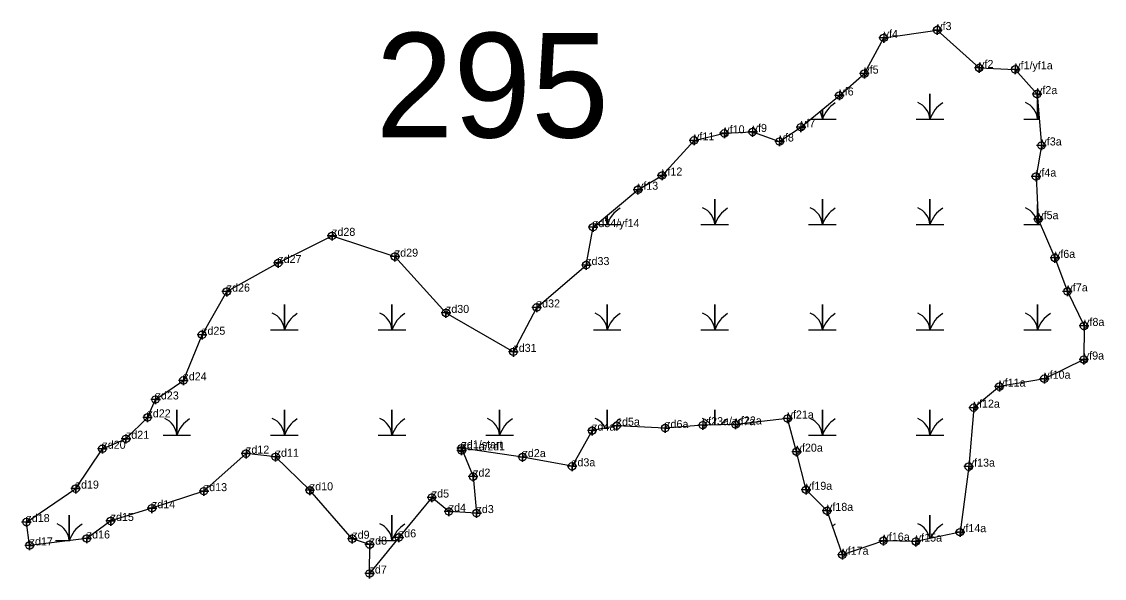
# Model space of a CAD drawing. Extents: x 2071991 to 2268989, y 436479 to 469629.
# Drawn here: x 2256163 to 2256839, y 440254 to 440602 of the extents above; entities that cross this region are included whole.
import ezdxf

# ---------------------------------------------------------------- set-up
doc = ezdxf.new("R2010")
doc.units = 0
for name, color, linetype in [('Default', 7, 'Continuous'), ('Exist Environmental Wetland Boundary', 7, 'Continuous'), ('Exist Environmental Wetland Boundary Cogo Comment', 7, 'Continuous'), ('Exist Environmental Wetland Boundary Cogo Point CELL', 7, 'Continuous'), ('Exist Hydro Swamp or Marsh', 7, 'Continuous')]:
    doc.layers.add(name, color=color, linetype=linetype)

msp = doc.modelspace()

# ---------------------------------------------------------------- linework, layer by layer
at = {"layer": 'Exist Environmental Wetland Boundary'}
msp.add_lwpolyline([(2256437.88, 440335.38), (2256445.13, 440317.7), (2256447.26, 440294.92), (2256429.94, 440295.9), (2256419.32, 440304.64), (2256398.75, 440279.74), (2256380.44, 440257.17), (2256380.58, 440275.26), (2256369.67, 440278.91), (2256343.15, 440309.14), (2256321.76, 440330.08), (2256303.27, 440332.06), (2256276.95, 440308.62), (2256244.52, 440297.97), (2256218.74, 440290.03), (2256203.81, 440279.06), (2256168.11, 440274.73), (2256166.13, 440289.34), (2256196.88, 440310.22), (2256213.58, 440335.1), (2256228.27, 440341.31), (2256241.72, 440354.68), (2256246.76, 440365.88), (2256264.19, 440377.78), (2256275.84, 440406.29), (2256291.24, 440433.24), (2256323.41, 440451.11), (2256357.03, 440468.07), (2256396.26, 440455.08), (2256428.15, 440419.92), (2256470.28, 440395.61), (2256484.89, 440423.35), (2256515.76, 440449.81), (2256520.02, 440473.51), (2256548.08, 440496.85), (2256563.15, 440505.74), (2256583.16, 440527.7), (2256602.06, 440532.09), (2256619.73, 440532.96), (2256636.55, 440526.98), (2256649.9, 440535.91), (2256673.91, 440555.72), (2256689.5, 440569.4), (2256701.61, 440591.7), (2256735.02, 440596.57), (2256761.21, 440572.89), (2256783.74, 440572.04), (2256797.38, 440556.58), (2256800.12, 440524.51), (2256796.77, 440505.1), (2256798.14, 440478.47), (2256808.57, 440454.3), (2256816.37, 440433.38), (2256826.77, 440411.82), (2256826.6, 440390.81), (2256801.94, 440378.84), (2256773.85, 440373.9), (2256757.79, 440360.75), (2256754.73, 440323.94), (2256749.25, 440283.01), (2256721.65, 440277.12), (2256701.46, 440277.67), (2256675.79, 440268.93), (2256666.18, 440296.31), (2256653.07, 440309.47), (2256647.18, 440333.28), (2256641.57, 440353.98), (2256609.07, 440350.27), (2256588.59, 440349.82), (2256565.09, 440348.05), (2256534.79, 440349.51), (2256519.47, 440346.4), (2256506.95, 440324.13), (2256476, 440329.89)], close=True, dxfattribs=at)
at = {"layer": 'Exist Environmental Wetland Boundary Cogo Point CELL'}
for points in [[(2256735.02, 440599.57), (2256735.02, 440593.57), (2256735.02, 440596.57), (2256738.02, 440596.57), (2256732.02, 440596.57)], [(2256701.61, 440594.7), (2256701.61, 440588.7), (2256701.61, 440591.7), (2256704.61, 440591.7), (2256698.61, 440591.7)], [(2256689.5, 440572.4), (2256689.5, 440566.4), (2256689.5, 440569.4), (2256692.5, 440569.4), (2256686.5, 440569.4)], [(2256761.21, 440575.89), (2256761.21, 440569.89), (2256761.21, 440572.89), (2256764.21, 440572.89), (2256758.21, 440572.89)], [(2256783.74, 440575.04), (2256783.74, 440569.04), (2256783.74, 440572.04), (2256786.74, 440572.04), (2256780.74, 440572.04)], [(2256673.91, 440558.72), (2256673.91, 440552.72), (2256673.91, 440555.72), (2256676.91, 440555.72), (2256670.91, 440555.72)], [(2256797.38, 440559.58), (2256797.38, 440553.58), (2256797.38, 440556.58), (2256800.38, 440556.58), (2256794.38, 440556.58)], [(2256649.9, 440538.91), (2256649.9, 440532.91), (2256649.9, 440535.91), (2256652.9, 440535.91), (2256646.9, 440535.91)], [(2256602.06, 440535.09), (2256602.06, 440529.09), (2256602.06, 440532.09), (2256605.06, 440532.09), (2256599.06, 440532.09)], [(2256619.73, 440535.96), (2256619.73, 440529.96), (2256619.73, 440532.96), (2256622.73, 440532.96), (2256616.73, 440532.96)], [(2256583.16, 440530.7), (2256583.16, 440524.7), (2256583.16, 440527.7), (2256586.16, 440527.7), (2256580.16, 440527.7)], [(2256636.55, 440529.98), (2256636.55, 440523.98), (2256636.55, 440526.98), (2256639.55, 440526.98), (2256633.55, 440526.98)], [(2256800.12, 440527.51), (2256800.12, 440521.51), (2256800.12, 440524.51), (2256803.12, 440524.51), (2256797.12, 440524.51)], [(2256563.15, 440508.74), (2256563.15, 440502.74), (2256563.15, 440505.74), (2256566.15, 440505.74), (2256560.15, 440505.74)], [(2256796.77, 440508.1), (2256796.77, 440502.1), (2256796.77, 440505.1), (2256799.77, 440505.1), (2256793.77, 440505.1)], [(2256548.08, 440499.85), (2256548.08, 440493.85), (2256548.08, 440496.85), (2256551.08, 440496.85), (2256545.08, 440496.85)], [(2256798.14, 440481.47), (2256798.14, 440475.47), (2256798.14, 440478.47), (2256801.14, 440478.47), (2256795.14, 440478.47)], [(2256357.03, 440471.07), (2256357.03, 440465.07), (2256357.03, 440468.07), (2256360.03, 440468.07), (2256354.03, 440468.07)], [(2256520.02, 440476.51), (2256520.02, 440470.51), (2256520.02, 440473.51), (2256523.02, 440473.51), (2256517.02, 440473.51)], [(2256396.26, 440458.08), (2256396.26, 440452.08), (2256396.26, 440455.08), (2256399.26, 440455.08), (2256393.26, 440455.08)], [(2256808.57, 440457.3), (2256808.57, 440451.3), (2256808.57, 440454.3), (2256811.57, 440454.3), (2256805.57, 440454.3)], [(2256323.41, 440454.11), (2256323.41, 440448.11), (2256323.41, 440451.11), (2256326.41, 440451.11), (2256320.41, 440451.11)], [(2256515.76, 440452.81), (2256515.76, 440446.81), (2256515.76, 440449.81), (2256518.76, 440449.81), (2256512.76, 440449.81)], [(2256291.24, 440436.24), (2256291.24, 440430.24), (2256291.24, 440433.24), (2256294.24, 440433.24), (2256288.24, 440433.24)], [(2256816.37, 440436.38), (2256816.37, 440430.38), (2256816.37, 440433.38), (2256819.37, 440433.38), (2256813.37, 440433.38)], [(2256428.15, 440422.92), (2256428.15, 440416.92), (2256428.15, 440419.92), (2256431.15, 440419.92), (2256425.15, 440419.92)], [(2256484.89, 440426.35), (2256484.89, 440420.35), (2256484.89, 440423.35), (2256487.89, 440423.35), (2256481.89, 440423.35)], [(2256275.84, 440409.29), (2256275.84, 440403.29), (2256275.84, 440406.29), (2256278.84, 440406.29), (2256272.84, 440406.29)], [(2256826.77, 440414.82), (2256826.77, 440408.82), (2256826.77, 440411.82), (2256829.77, 440411.82), (2256823.77, 440411.82)], [(2256470.28, 440398.61), (2256470.28, 440392.61), (2256470.28, 440395.61), (2256473.28, 440395.61), (2256467.28, 440395.61)], [(2256826.6, 440393.81), (2256826.6, 440387.81), (2256826.6, 440390.81), (2256829.6, 440390.81), (2256823.6, 440390.81)], [(2256264.19, 440380.78), (2256264.19, 440374.78), (2256264.19, 440377.78), (2256267.19, 440377.78), (2256261.19, 440377.78)], [(2256773.85, 440376.9), (2256773.85, 440370.9), (2256773.85, 440373.9), (2256776.85, 440373.9), (2256770.85, 440373.9)], [(2256801.94, 440381.84), (2256801.94, 440375.84), (2256801.94, 440378.84), (2256804.94, 440378.84), (2256798.94, 440378.84)], [(2256246.76, 440368.88), (2256246.76, 440362.88), (2256246.76, 440365.88), (2256249.76, 440365.88), (2256243.76, 440365.88)], [(2256757.79, 440363.75), (2256757.79, 440357.75), (2256757.79, 440360.75), (2256760.79, 440360.75), (2256754.79, 440360.75)], [(2256241.72, 440357.68), (2256241.72, 440351.68), (2256241.72, 440354.68), (2256244.72, 440354.68), (2256238.72, 440354.68)], [(2256641.57, 440356.98), (2256641.57, 440350.98), (2256641.57, 440353.98), (2256644.57, 440353.98), (2256638.57, 440353.98)], [(2256519.47, 440349.4), (2256519.47, 440343.4), (2256519.47, 440346.4), (2256522.47, 440346.4), (2256516.47, 440346.4)], [(2256534.79, 440352.51), (2256534.79, 440346.51), (2256534.79, 440349.51), (2256537.79, 440349.51), (2256531.79, 440349.51)], [(2256565.09, 440351.05), (2256565.09, 440345.05), (2256565.09, 440348.05), (2256568.09, 440348.05), (2256562.09, 440348.05)], [(2256588.59, 440352.82), (2256588.59, 440346.82), (2256588.59, 440349.82), (2256591.59, 440349.82), (2256585.59, 440349.82)], [(2256609.07, 440353.27), (2256609.07, 440347.27), (2256609.07, 440350.27), (2256612.07, 440350.27), (2256606.07, 440350.27)], [(2256228.27, 440344.31), (2256228.27, 440338.31), (2256228.27, 440341.31), (2256231.27, 440341.31), (2256225.27, 440341.31)], [(2256213.58, 440338.1), (2256213.58, 440332.1), (2256213.58, 440335.1), (2256216.58, 440335.1), (2256210.58, 440335.1)], [(2256303.27, 440335.06), (2256303.27, 440329.06), (2256303.27, 440332.06), (2256306.27, 440332.06), (2256300.27, 440332.06)], [(2256437.88, 440338.38), (2256437.88, 440332.38), (2256437.88, 440335.38), (2256440.88, 440335.38), (2256434.88, 440335.38)], [(2256437.91, 440337.1), (2256437.91, 440331.1), (2256437.91, 440334.1), (2256440.91, 440334.1), (2256434.91, 440334.1)], [(2256647.18, 440336.28), (2256647.18, 440330.28), (2256647.18, 440333.28), (2256650.18, 440333.28), (2256644.18, 440333.28)], [(2256321.76, 440333.08), (2256321.76, 440327.08), (2256321.76, 440330.08), (2256324.76, 440330.08), (2256318.76, 440330.08)], [(2256476, 440332.89), (2256476, 440326.89), (2256476, 440329.89), (2256479, 440329.89), (2256473, 440329.89)], [(2256506.95, 440327.13), (2256506.95, 440321.13), (2256506.95, 440324.13), (2256509.95, 440324.13), (2256503.95, 440324.13)], [(2256754.73, 440326.94), (2256754.73, 440320.94), (2256754.73, 440323.94), (2256757.73, 440323.94), (2256751.73, 440323.94)], [(2256445.13, 440320.7), (2256445.13, 440314.7), (2256445.13, 440317.7), (2256448.13, 440317.7), (2256442.13, 440317.7)], [(2256196.88, 440313.22), (2256196.88, 440307.22), (2256196.88, 440310.22), (2256199.88, 440310.22), (2256193.88, 440310.22)], [(2256276.95, 440311.62), (2256276.95, 440305.62), (2256276.95, 440308.62), (2256279.95, 440308.62), (2256273.95, 440308.62)], [(2256343.15, 440312.14), (2256343.15, 440306.14), (2256343.15, 440309.14), (2256346.15, 440309.14), (2256340.15, 440309.14)], [(2256653.07, 440312.47), (2256653.07, 440306.47), (2256653.07, 440309.47), (2256656.07, 440309.47), (2256650.07, 440309.47)], [(2256244.52, 440300.97), (2256244.52, 440294.97), (2256244.52, 440297.97), (2256247.52, 440297.97), (2256241.52, 440297.97)], [(2256419.32, 440307.64), (2256419.32, 440301.64), (2256419.32, 440304.64), (2256422.32, 440304.64), (2256416.32, 440304.64)], [(2256429.94, 440298.9), (2256429.94, 440292.9), (2256429.94, 440295.9), (2256432.94, 440295.9), (2256426.94, 440295.9)], [(2256447.26, 440297.92), (2256447.26, 440291.92), (2256447.26, 440294.92), (2256450.26, 440294.92), (2256444.26, 440294.92)], [(2256666.18, 440299.31), (2256666.18, 440293.31), (2256666.18, 440296.31), (2256669.18, 440296.31), (2256663.18, 440296.31)], [(2256166.13, 440292.34), (2256166.13, 440286.34), (2256166.13, 440289.34), (2256169.13, 440289.34), (2256163.13, 440289.34)], [(2256218.74, 440293.03), (2256218.74, 440287.03), (2256218.74, 440290.03), (2256221.74, 440290.03), (2256215.74, 440290.03)], [(2256203.81, 440282.06), (2256203.81, 440276.06), (2256203.81, 440279.06), (2256206.81, 440279.06), (2256200.81, 440279.06)], [(2256369.67, 440281.91), (2256369.67, 440275.91), (2256369.67, 440278.91), (2256372.67, 440278.91), (2256366.67, 440278.91)], [(2256398.75, 440282.74), (2256398.75, 440276.74), (2256398.75, 440279.74), (2256401.75, 440279.74), (2256395.75, 440279.74)], [(2256701.46, 440280.67), (2256701.46, 440274.67), (2256701.46, 440277.67), (2256704.46, 440277.67), (2256698.46, 440277.67)], [(2256749.25, 440286.01), (2256749.25, 440280.01), (2256749.25, 440283.01), (2256752.25, 440283.01), (2256746.25, 440283.01)], [(2256168.11, 440277.73), (2256168.11, 440271.73), (2256168.11, 440274.73), (2256171.11, 440274.73), (2256165.11, 440274.73)], [(2256380.58, 440278.26), (2256380.58, 440272.26), (2256380.58, 440275.26), (2256383.58, 440275.26), (2256377.58, 440275.26)], [(2256721.65, 440280.12), (2256721.65, 440274.12), (2256721.65, 440277.12), (2256724.65, 440277.12), (2256718.65, 440277.12)], [(2256675.79, 440271.93), (2256675.79, 440265.93), (2256675.79, 440268.93), (2256678.79, 440268.93), (2256672.79, 440268.93)], [(2256380.44, 440260.17), (2256380.44, 440254.17), (2256380.44, 440257.17), (2256383.44, 440257.17), (2256377.44, 440257.17)]]:
    msp.add_lwpolyline(points, dxfattribs=at)
for centre in [(2256735.02, 440596.57), (2256701.61, 440591.7), (2256689.5, 440569.4), (2256761.21, 440572.89), (2256783.74, 440572.04), (2256673.91, 440555.72), (2256797.38, 440556.58), (2256649.9, 440535.91), (2256602.06, 440532.09), (2256619.73, 440532.96), (2256583.16, 440527.7), (2256636.55, 440526.98), (2256800.12, 440524.51), (2256563.15, 440505.74), (2256796.77, 440505.1), (2256548.08, 440496.85), (2256798.14, 440478.47), (2256357.03, 440468.07), (2256520.02, 440473.51), (2256396.26, 440455.08), (2256808.57, 440454.3), (2256323.41, 440451.11), (2256515.76, 440449.81), (2256291.24, 440433.24), (2256816.37, 440433.38), (2256484.89, 440423.35), (2256428.15, 440419.92), (2256826.77, 440411.82), (2256275.84, 440406.29), (2256470.28, 440395.61), (2256826.6, 440390.81), (2256264.19, 440377.78), (2256773.85, 440373.9), (2256801.94, 440378.84), (2256246.76, 440365.88), (2256757.79, 440360.75), (2256241.72, 440354.68), (2256641.57, 440353.98), (2256519.47, 440346.4), (2256534.79, 440349.51), (2256565.09, 440348.05), (2256588.59, 440349.82), (2256609.07, 440350.27), (2256228.27, 440341.31), (2256213.58, 440335.1), (2256437.88, 440335.38), (2256437.91, 440334.1), (2256647.18, 440333.28), (2256303.27, 440332.06), (2256321.76, 440330.08), (2256476, 440329.89), (2256506.95, 440324.13), (2256754.73, 440323.94), (2256445.13, 440317.7), (2256196.88, 440310.22), (2256276.95, 440308.62), (2256343.15, 440309.14), (2256653.07, 440309.47), (2256419.32, 440304.64), (2256244.52, 440297.97), (2256429.94, 440295.9), (2256447.26, 440294.92), (2256666.18, 440296.31), (2256166.13, 440289.34), (2256218.74, 440290.03), (2256203.81, 440279.06), (2256369.67, 440278.91), (2256398.75, 440279.74), (2256749.25, 440283.01), (2256168.11, 440274.73), (2256380.58, 440275.26), (2256701.46, 440277.67), (2256721.65, 440277.12), (2256675.79, 440268.93), (2256380.44, 440257.17)]:
    msp.add_circle(centre, 2.34, dxfattribs=at)
at = {"layer": 'Exist Hydro Swamp or Marsh'}
msp.add_line((2256721.87, 440277.77), (2256724.68, 440277.77), dxfattribs=at)
for points in [[(2256721.87, 440540.89), (2256730.47, 440540.89), (2256730.47, 440556.67), (2256730.47, 440540.89), (2256739.07, 440540.89)], [(2256789.07, 440540.89), (2256797.67, 440540.89), (2256797.67, 440553.18)], [(2256797.67, 440553.18), (2256797.67, 440540.89), (2256798.72, 440540.89)], [(2256655.94, 440540.89), (2256663.27, 440540.89), (2256663.27, 440546.94)], [(2256663.27, 440546.94), (2256663.27, 440540.89), (2256671.87, 440540.89)], [(2256587.46, 440475.11), (2256596.06, 440475.11), (2256596.06, 440490.89), (2256596.06, 440475.11), (2256604.66, 440475.11)], [(2256654.66, 440475.11), (2256663.27, 440475.11), (2256663.27, 440490.89), (2256663.27, 440475.11), (2256671.87, 440475.11)], [(2256721.87, 440475.11), (2256730.47, 440475.11), (2256730.47, 440490.89), (2256730.47, 440475.11), (2256739.07, 440475.11)], [(2256789.07, 440475.11), (2256797.67, 440475.11), (2256797.67, 440487.56)], [(2256797.67, 440487.56), (2256797.67, 440475.11), (2256799.59, 440475.11)], [(2256521.94, 440475.11), (2256528.86, 440475.11), (2256528.86, 440480.86)], [(2256528.86, 440480.86), (2256528.86, 440475.11), (2256537.46, 440475.11)], [(2256318.65, 440409.33), (2256327.25, 440409.33), (2256327.25, 440425.11), (2256327.25, 440409.33), (2256335.85, 440409.33)], [(2256385.85, 440409.33), (2256394.45, 440409.33), (2256394.45, 440425.11), (2256394.45, 440409.33), (2256403.05, 440409.33)], [(2256520.26, 440409.33), (2256528.86, 440409.33), (2256528.86, 440425.11), (2256528.86, 440409.33), (2256537.46, 440409.33)], [(2256587.46, 440409.33), (2256596.06, 440409.33), (2256596.06, 440425.11), (2256596.06, 440409.33), (2256604.66, 440409.33)], [(2256654.66, 440409.33), (2256663.27, 440409.33), (2256663.27, 440425.11), (2256663.27, 440409.33), (2256671.87, 440409.33)], [(2256721.87, 440409.33), (2256730.47, 440409.33), (2256730.47, 440425.11), (2256730.47, 440409.33), (2256739.07, 440409.33)], [(2256789.07, 440409.33), (2256797.67, 440409.33), (2256797.67, 440425.11), (2256797.67, 440409.33), (2256806.27, 440409.33)], [(2256251.44, 440343.55), (2256260.05, 440343.55), (2256260.05, 440359.33), (2256260.05, 440343.55), (2256268.65, 440343.55)], [(2256318.65, 440343.55), (2256327.25, 440343.55), (2256327.25, 440359.33), (2256327.25, 440343.55), (2256335.85, 440343.55)], [(2256385.85, 440343.55), (2256394.45, 440343.55), (2256394.45, 440359.33), (2256394.45, 440343.55), (2256403.05, 440343.55)], [(2256453.05, 440343.55), (2256461.66, 440343.55), (2256461.66, 440359.33), (2256461.66, 440343.55), (2256470.26, 440343.55)], [(2256528.86, 440348.3), (2256528.86, 440359.33), (2256528.86, 440348.3)], [(2256596.06, 440349.98), (2256596.06, 440359.33), (2256596.06, 440349.98)], [(2256654.66, 440343.55), (2256663.27, 440343.55), (2256663.27, 440359.33), (2256663.27, 440343.55), (2256671.87, 440343.55)], [(2256721.87, 440343.55), (2256730.47, 440343.55), (2256730.47, 440359.33), (2256730.47, 440343.55), (2256739.07, 440343.55)], [(2256184.24, 440277.77), (2256192.84, 440277.77), (2256192.84, 440293.55), (2256192.84, 440277.77), (2256193.15, 440277.77)], [(2256385.85, 440277.77), (2256394.45, 440277.77), (2256394.45, 440293.55), (2256394.45, 440277.77), (2256397.15, 440277.77)], [(2256730.47, 440279.01), (2256730.47, 440293.55), (2256730.47, 440279.01)]]:
    msp.add_lwpolyline(points, dxfattribs=at)
for centre, radius, start, end in [((2256718.2, 440540), 12.3, 4.14034, 67.53497), ((2256785.41, 440540), 12.3, 4.14034, 67.53497), ((2256651, 440540), 12.3, 4.14034, 27.99695), ((2256681.51, 440534.83), 19.22, 122.12745, 161.62219), ((2256748.71, 440534.83), 19.22, 122.12745, 161.62219), ((2256815.91, 440534.83), 19.22, 154.6955, 161.62219), ((2256547.1, 440469.05), 19.22, 122.12745, 161.62219), ((2256583.8, 440474.22), 12.3, 4.14034, 67.53497), ((2256614.31, 440469.05), 19.22, 122.12745, 161.62219), ((2256651, 440474.22), 12.3, 4.14034, 67.53497), ((2256681.51, 440469.05), 19.22, 122.12745, 161.62219), ((2256718.2, 440474.22), 12.3, 4.14034, 67.53497), ((2256748.71, 440469.05), 19.22, 122.12745, 161.62219), ((2256785.41, 440474.22), 12.3, 4.14034, 67.53497), ((2256516.59, 440474.22), 12.3, 4.14034, 26.88597), ((2256815.91, 440469.05), 19.22, 154.24472, 161.62219), ((2256314.98, 440408.44), 12.3, 4.14034, 67.53497), ((2256345.49, 440403.27), 19.22, 122.12745, 161.62219), ((2256382.19, 440408.44), 12.3, 4.14034, 67.53497), ((2256412.7, 440403.27), 19.22, 122.12745, 161.62219), ((2256516.59, 440408.44), 12.3, 4.14034, 67.53497), ((2256547.1, 440403.27), 19.22, 122.12745, 161.62219), ((2256583.8, 440408.44), 12.3, 4.14034, 67.53497), ((2256614.31, 440403.27), 19.22, 122.12745, 161.62219), ((2256651, 440408.44), 12.3, 4.14034, 67.53497), ((2256681.51, 440403.27), 19.22, 122.12745, 161.62219), ((2256718.2, 440408.44), 12.3, 4.14034, 67.53497), ((2256748.71, 440403.27), 19.22, 122.12745, 161.62219), ((2256785.41, 440408.44), 12.3, 4.14034, 67.53497), ((2256815.91, 440403.27), 19.22, 122.12745, 161.62219), ((2256247.78, 440342.66), 12.3, 4.14034, 67.53497), ((2256278.29, 440337.49), 19.22, 122.12745, 161.62219), ((2256314.98, 440342.66), 12.3, 4.14034, 67.53497), ((2256345.49, 440337.49), 19.22, 122.12745, 161.62219), ((2256382.19, 440342.66), 12.3, 4.14034, 67.53497), ((2256412.7, 440337.49), 19.22, 122.12745, 161.62219), ((2256449.39, 440342.66), 12.3, 4.14034, 67.53497), ((2256479.9, 440337.49), 19.22, 122.12745, 161.62219), ((2256516.59, 440342.66), 12.3, 26.02678, 67.53497), ((2256547.1, 440337.49), 19.22, 122.12745, 143.73643), ((2256583.8, 440342.66), 12.3, 36.23252, 67.53497), ((2256614.31, 440337.49), 19.22, 122.12745, 139.13825), ((2256651, 440342.66), 12.3, 4.14034, 67.53497), ((2256681.51, 440337.49), 19.22, 122.12745, 161.62219), ((2256718.2, 440342.66), 12.3, 4.14034, 67.53497), ((2256748.71, 440337.49), 19.22, 122.12745, 161.62219), ((2256180.58, 440276.88), 12.3, 4.14034, 67.53497), ((2256211.09, 440271.71), 19.22, 122.12745, 161.62219), ((2256382.19, 440276.88), 12.3, 4.14034, 67.53497), ((2256412.7, 440271.71), 19.22, 122.12745, 161.62219), ((2256681.51, 440271.71), 19.22, 122.12745, 128.52742), ((2256718.2, 440276.88), 12.3, 9.7977, 67.53497), ((2256748.71, 440271.71), 19.22, 122.12745, 157.34508)]:
    msp.add_arc(centre, radius, start, end, dxfattribs=at)

# ---------------------------------------------------------------- texts
at = {"layer": 'Default'}
msp.add_text('295', height=65.34, dxfattribs=at).set_placement((2256384.21, 440529.49))
at = {"layer": 'Exist Environmental Wetland Boundary Cogo Comment'}
for s, p in [('yf3', (2256735.02, 440596.57)), ('yf4', (2256701.61, 440591.7)), ('yf5', (2256689.5, 440569.4)), ('yf2', (2256761.21, 440572.89)), ('yf1/yf1a', (2256783.74, 440572.04)), ('yf6', (2256673.91, 440555.72)), ('yf2a', (2256797.38, 440556.58)), ('yf9', (2256619.73, 440532.96)), ('yf7', (2256649.9, 440535.91)), ('yf11', (2256583.16, 440527.7)), ('yf10', (2256602.06, 440532.09)), ('yf8', (2256636.55, 440526.98)), ('yf3a', (2256800.12, 440524.51)), ('yf12', (2256563.15, 440505.74)), ('yf4a', (2256796.77, 440505.1)), ('yf13', (2256548.08, 440496.85)), ('yf5a', (2256798.14, 440478.47)), ('zd34/yf14', (2256520.02, 440473.51)), ('zd28', (2256357.03, 440468.07)), ('zd29', (2256396.26, 440455.08)), ('yf6a', (2256808.57, 440454.3)), ('zd27', (2256323.41, 440451.11)), ('zd33', (2256515.76, 440449.81)), ('zd26', (2256291.24, 440433.24)), ('yf7a', (2256816.37, 440433.38)), ('zd30', (2256428.15, 440419.92)), ('zd32', (2256484.89, 440423.35)), ('yf8a', (2256826.77, 440411.82)), ('zd25', (2256275.84, 440406.29)), ('zd31', (2256470.28, 440395.61)), ('yf9a', (2256826.6, 440390.81)), ('zd24', (2256264.19, 440377.78)), ('yf10a', (2256801.94, 440378.84)), ('yf11a', (2256773.85, 440373.9)), ('zd23', (2256246.76, 440365.88)), ('yf12a', (2256757.79, 440360.75)), ('zd22', (2256241.72, 440354.68)), ('yf23a/zd7a', (2256588.59, 440349.82)), ('yf22a', (2256609.07, 440350.27)), ('yf21a', (2256641.57, 440353.98)), ('zd4a', (2256519.47, 440346.4)), ('zd5a', (2256534.79, 440349.51)), ('zd6a', (2256565.09, 440348.05)), ('zd21', (2256228.27, 440341.31)), ('zd20', (2256213.58, 440335.1)), ('zd12', (2256303.27, 440332.06)), ('zd11', (2256321.76, 440330.08)), ('zd1/start', (2256437.88, 440335.38)), ('zd1a/zd1', (2256437.91, 440334.1)), ('zd2a', (2256476, 440329.89)), ('yf20a', (2256647.18, 440333.28)), ('zd3a', (2256506.95, 440324.13)), ('yf13a', (2256754.73, 440323.94)), ('zd2', (2256445.13, 440317.7)), ('zd19', (2256196.88, 440310.22)), ('yf19a', (2256653.07, 440309.47)), ('zd13', (2256276.95, 440308.62)), ('zd10', (2256343.15, 440309.14)), ('zd5', (2256419.32, 440304.64)), ('zd14', (2256244.52, 440297.97)), ('zd4', (2256429.94, 440295.9)), ('yf18a', (2256666.18, 440296.31)), ('zd18', (2256166.13, 440289.34)), ('zd15', (2256218.74, 440290.03)), ('zd3', (2256447.26, 440294.92)), ('yf14a', (2256749.25, 440283.01)), ('zd16', (2256203.81, 440279.06)), ('zd9', (2256369.67, 440278.91)), ('zd6', (2256398.75, 440279.74)), ('yf16a', (2256701.46, 440277.67)), ('yf15a', (2256721.65, 440277.12)), ('zd17', (2256168.11, 440274.73)), ('zd8', (2256380.58, 440275.26)), ('yf17a', (2256675.79, 440268.93)), ('zd7', (2256380.44, 440257.17))]:
    msp.add_text(s, height=5, dxfattribs=at).set_placement(p)

doc.saveas('drawing.dxf')
